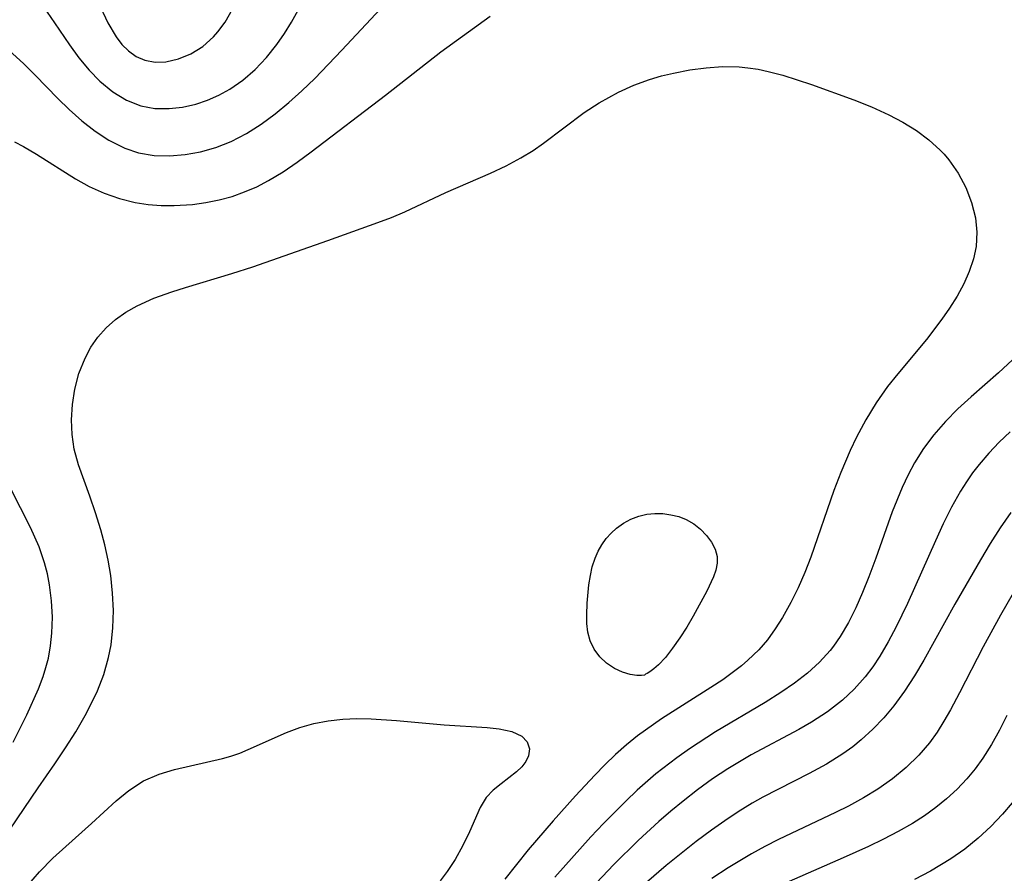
# Model space of a CAD drawing. Header units: inches. Extents: x 1073367 to 1082519, y 1569854 to 1574957.
# Tile 533 of 565: x 1080227 to 1080324, y 1573773 to 1573856. Entities that reach past the tile are written whole.
import ezdxf

# ---------------------------------------------------------------- set-up
doc = ezdxf.new("R2010")
doc.units = ezdxf.units.IN
doc.header["$MEASUREMENT"] = 0
doc.layers.add('CGG_CurvaNivelLidar_v1', color=7, linetype='Continuous', lineweight=30, true_color=0x008008)

msp = doc.modelspace()

# ---------------------------------------------------------------- linework, layer by layer
at = {"layer": 'CGG_CurvaNivelLidar_v1'}
for points in [[(1080226.2909, 1573853.1864, 73), (1080227.7576, 1573851.8578, 73), (1080228.8746, 1573850.7495, 73), (1080231.0708, 1573848.4785, 73), (1080232.1907, 1573847.381, 73), (1080233.4352, 1573846.2789, 73), (1080234.7258, 1573845.2774, 73), (1080236.0615, 1573844.4023, 73), (1080237.6435, 1573843.6062, 73), (1080238.9483, 1573843.1741, 73), (1080240.5091, 1573842.9079, 73), (1080242.0062, 1573842.8625, 73), (1080243.5163, 1573842.9876, 73), (1080245.0239, 1573843.2647, 73), (1080246.5138, 1573843.6862, 73), (1080248.0272, 1573844.2802, 73), (1080249.5094, 1573845.0476, 73), (1080250.9406, 1573845.9525, 73), (1080252.3251, 1573846.9668, 73), (1080253.6643, 1573848.0709, 73), (1080254.9383, 1573849.2299, 73), (1080256.1798, 1573850.4417, 73), (1080258.8168, 1573853.1801, 73), (1080265.9418, 1573860.829, 73)], [(1080229.6883, 1573857.4242, 73.5), (1080230.7644, 1573855.884, 73.5), (1080232.2057, 1573853.7279, 73.5), (1080233.1408, 1573852.4521, 73.5), (1080234.1352, 1573851.254, 73.5), (1080235.1971, 1573850.1638, 73.5), (1080236.4493, 1573849.1312, 73.5), (1080237.7863, 1573848.3089, 73.5), (1080239.2029, 1573847.7477, 73.5), (1080240.5554, 1573847.5026, 73.5), (1080241.9499, 1573847.4807, 73.5), (1080243.2588, 1573847.6291, 73.5), (1080244.5666, 1573847.9263, 73.5), (1080245.7002, 1573848.306, 73.5), (1080246.8084, 1573848.7917, 73.5), (1080247.88, 1573849.381, 73.5), (1080249.1593, 1573850.2667, 73.5), (1080250.3555, 1573851.296, 73.5), (1080251.4718, 1573852.4645, 73.5), (1080252.4914, 1573853.745, 73.5), (1080253.2258, 1573854.8229, 73.5), (1080253.9118, 1573855.9479, 73.5), (1080254.5637, 1573857.107, 73.5)], [(1080235.2601, 1573857.3889, 74), (1080235.9594, 1573855.8616, 74), (1080236.7699, 1573854.4857, 74), (1080237.3428, 1573853.7577, 74), (1080237.9786, 1573853.1346, 74), (1080238.7459, 1573852.5925, 74), (1080239.5769, 1573852.221, 74), (1080240.5862, 1573852.0263, 74), (1080241.6362, 1573852.0545, 74), (1080242.8709, 1573852.3344, 74), (1080244.0844, 1573852.8465, 74), (1080245.2374, 1573853.5685, 74), (1080246.2873, 1573854.4934, 74), (1080246.7302, 1573854.9941, 74), (1080247.4211, 1573855.9368, 74), (1080248.1468, 1573857.1984, 74)], [(1080226.8356, 1573844.2443, 72.5), (1080227.7127, 1573843.7833, 72.5), (1080228.9912, 1573843.026, 72.5), (1080232.8186, 1573840.6039, 72.5), (1080234.1497, 1573839.8732, 72.5), (1080235.6049, 1573839.2152, 72.5), (1080237.107, 1573838.6881, 72.5), (1080238.6462, 1573838.3065, 72.5), (1080239.9049, 1573838.1155, 72.5), (1080241.1764, 1573838.0189, 72.5), (1080242.4547, 1573838.0061, 72.5), (1080244.2492, 1573838.1188, 72.5), (1080245.5486, 1573838.2977, 72.5), (1080246.8346, 1573838.5592, 72.5), (1080248.1007, 1573838.9066, 72.5), (1080249.3204, 1573839.3361, 72.5), (1080250.5113, 1573839.8486, 72.5), (1080251.6698, 1573840.4408, 72.5), (1080253.0931, 1573841.3007, 72.5), (1080254.4758, 1573842.2501, 72.5), (1080255.8351, 1573843.2564, 72.5), (1080263.0836, 1573848.8116, 72.5), (1080268.5052, 1573853.0269, 72.5), (1080273.327, 1573856.5181, 72.5)], [(1080224.9699, 1573774.9216, 72), (1080229.152, 1573781.0747, 72), (1080230.7979, 1573783.4429, 72), (1080231.8389, 1573784.9925, 72), (1080232.8365, 1573786.5604, 72), (1080233.7646, 1573788.1559, 72), (1080234.3838, 1573789.348, 72), (1080234.9428, 1573790.5597, 72), (1080235.5697, 1573792.1781, 72), (1080236.0462, 1573793.8334, 72), (1080236.2777, 1573795.0471, 72), (1080236.4574, 1573796.7241, 72), (1080236.5042, 1573798.4204, 72), (1080236.4342, 1573800.1254, 72), (1080236.2553, 1573801.8287, 72), (1080236.0019, 1573803.3495, 72), (1080235.6655, 1573804.843, 72), (1080235.2674, 1573806.3191, 72), (1080234.7645, 1573807.9795, 72), (1080234.2139, 1573809.6021, 72), (1080233.1048, 1573812.6633, 72), (1080232.69, 1573814.1918, 72), (1080232.4791, 1573815.6203, 72), (1080232.4221, 1573817.0655, 72), (1080232.5058, 1573818.5628, 72), (1080232.7336, 1573820.043, 72), (1080233.147, 1573821.5934, 72), (1080233.7363, 1573823.0737, 72), (1080234.3139, 1573824.1464, 72), (1080235.0005, 1573825.1464, 72), (1080235.8002, 1573826.0576, 72), (1080236.7148, 1573826.8658, 72), (1080237.7292, 1573827.5777, 72), (1080238.8263, 1573828.2016, 72), (1080240.4774, 1573828.9458, 72), (1080242.2217, 1573829.5808, 72), (1080243.5437, 1573830.0051, 72), (1080248.0806, 1573831.3591, 72), (1080250.1414, 1573832.0291, 72), (1080257.4621, 1573834.5952, 72), (1080262.3423, 1573836.3439, 72), (1080263.6844, 1573836.8408, 72), (1080264.9954, 1573837.3767, 72), (1080268.9915, 1573839.2906, 72), (1080273.3676, 1573841.1786, 72), (1080274.873, 1573841.8967, 72), (1080276.334, 1573842.6701, 72), (1080277.5297, 1573843.3905, 72), (1080278.5462, 1573844.1001, 72), (1080282.5244, 1573847.0905, 72), (1080283.9727, 1573848.0558, 72), (1080285.8595, 1573849.103, 72), (1080287.3464, 1573849.7776, 72), (1080288.8805, 1573850.3396, 72), (1080290.0535, 1573850.679, 72), (1080291.2443, 1573850.9612, 72), (1080292.8318, 1573851.263, 72), (1080294.433, 1573851.4776, 72), (1080296.041, 1573851.5859, 72), (1080297.6494, 1573851.5608, 72), (1080298.4866, 1573851.4845, 72), (1080299.497, 1573851.3332, 72), (1080300.5033, 1573851.1262, 72), (1080301.9147, 1573850.759, 72), (1080304.7298, 1573849.8539, 72), (1080308.8599, 1573848.3451, 72), (1080310.5978, 1573847.6492, 72), (1080312.2851, 1573846.8851, 72), (1080313.6626, 1573846.1486, 72), (1080314.9682, 1573845.3297, 72), (1080316.1853, 1573844.4265, 72), (1080317.2911, 1573843.4322, 72), (1080317.6767, 1573843.0272, 72), (1080318.1464, 1573842.474, 72), (1080319.056, 1573841.1628, 72), (1080319.7937, 1573839.7616, 72), (1080320.3576, 1573838.2996, 72), (1080320.7316, 1573836.801, 72), (1080320.8832, 1573835.4063, 72), (1080320.8197, 1573834.0165, 72), (1080320.5599, 1573832.7821, 72), (1080320.1407, 1573831.5616, 72), (1080319.5968, 1573830.3473, 72), (1080318.9517, 1573829.1492, 72), (1080318.2196, 1573827.9741, 72), (1080317.4643, 1573826.8947, 72), (1080315.9576, 1573824.9204, 72), (1080313.1559, 1573821.5698, 72), (1080312.1552, 1573820.3121, 72), (1080311.0499, 1573818.7289, 72), (1080310.0414, 1573817.0725, 72), (1080309.1173, 1573815.3603, 72), (1080308.4879, 1573814.0656, 72), (1080307.5846, 1573811.9207, 72), (1080306.9151, 1573810.1369, 72), (1080304.6699, 1573803.6395, 72), (1080304.0754, 1573802.129, 72), (1080303.4254, 1573800.6513, 72), (1080302.7177, 1573799.2135, 72), (1080301.8995, 1573797.7476, 72), (1080301.1869, 1573796.6286, 72), (1080300.4113, 1573795.5652, 72), (1080299.5611, 1573794.5697, 72), (1080298.5134, 1573793.5502, 72), (1080297.8853, 1573793.017, 72), (1080296.9814, 1573792.3178, 72), (1080296.0425, 1573791.6521, 72), (1080294.8899, 1573790.89, 72), (1080290.0753, 1573787.8216, 72), (1080287.7307, 1573786.1714, 72), (1080286.6315, 1573785.2964, 72), (1080285.5585, 1573784.3322, 72), (1080284.523, 1573783.3182, 72), (1080283.5615, 1573782.3357, 72), (1080281.6678, 1573780.3139, 72), (1080279.4734, 1573777.8492, 72), (1080277.0421, 1573775.0245, 72), (1080274.7727, 1573772.1601, 72)], [(1080324.3665, 1573822.9094, 72.5), (1080323.0083, 1573821.6648, 72.5), (1080320.3087, 1573819.2956, 72.5), (1080319.0338, 1573818.1199, 72.5), (1080317.8075, 1573816.8911, 72.5), (1080316.6667, 1573815.5941, 72.5), (1080315.6784, 1573814.2686, 72.5), (1080314.7981, 1573812.8669, 72.5), (1080314.1614, 1573811.6771, 72.5), (1080313.5844, 1573810.4505, 72.5), (1080312.6187, 1573808.0639, 72.5), (1080310.9957, 1573803.54, 72.5), (1080310.3148, 1573801.7257, 72.5), (1080309.7053, 1573800.1939, 72.5), (1080309.055, 1573798.6963, 72.5), (1080308.341, 1573797.2493, 72.5), (1080307.5362, 1573795.8729, 72.5), (1080306.8708, 1573794.9211, 72.5), (1080306.5476, 1573794.5112, 72.5), (1080305.4903, 1573793.3557, 72.5), (1080304.3212, 1573792.2945, 72.5), (1080303.0639, 1573791.3109, 72.5), (1080301.7371, 1573790.3925, 72.5), (1080300.1832, 1573789.4225, 72.5), (1080295.3292, 1573786.5501, 72.5), (1080292.7879, 1573784.8904, 72.5), (1080291.5494, 1573784.0107, 72.5), (1080289.519, 1573782.437, 72.5), (1080287.6876, 1573780.8462, 72.5), (1080286.5671, 1573779.7939, 72.5), (1080284.3975, 1573777.608, 72.5), (1080283.1733, 1573776.2976, 72.5), (1080279.644, 1573772.337, 72.5)], [(1080324.1371, 1573815.8886, 73), (1080323.0732, 1573814.8653, 73), (1080322.0535, 1573813.8058, 73), (1080321.0955, 1573812.6973, 73), (1080320.4617, 1573811.8723, 73), (1080319.8539, 1573810.9915, 73), (1080319.2857, 1573810.0816, 73), (1080318.4098, 1573808.5094, 73), (1080317.6027, 1573806.8878, 73), (1080316.842, 1573805.2331, 73), (1080314.0991, 1573799.0989, 73), (1080312.9941, 1573796.8176, 73), (1080312.2218, 1573795.3539, 73), (1080311.3899, 1573793.9407, 73), (1080310.7024, 1573792.9111, 73), (1080309.9585, 1573791.93, 73), (1080308.9006, 1573790.7422, 73), (1080307.7409, 1573789.6547, 73), (1080306.2875, 1573788.5284, 73), (1080304.7342, 1573787.5183, 73), (1080303.476, 1573786.7983, 73), (1080298.8282, 1573784.3216, 73), (1080296.5556, 1573782.9544, 73), (1080295.0607, 1573781.9493, 73), (1080293.5991, 1573780.8892, 73), (1080292.1685, 1573779.7813, 73), (1080290.9795, 1573778.8078, 73), (1080289.8126, 1573777.8052, 73), (1080287.7805, 1573775.939, 73), (1080285.4062, 1573773.5757, 73), (1080283.1242, 1573771.19, 73)], [(1080226.7321, 1573785.5401, 72.5), (1080228.0547, 1573788.2122, 72.5), (1080229.181, 1573790.7471, 72.5), (1080229.634, 1573791.9527, 72.5), (1080229.9194, 1573792.8556, 72.5), (1080230.1533, 1573793.7682, 72.5), (1080230.3732, 1573794.9815, 72.5), (1080230.5016, 1573796.2081, 72.5), (1080230.5464, 1573797.7769, 72.5), (1080230.4688, 1573799.3483, 72.5), (1080230.272, 1573800.9124, 72.5), (1080230.0584, 1573802.0096, 72.5), (1080229.7785, 1573803.0942, 72.5), (1080229.2488, 1573804.6393, 72.5), (1080228.4113, 1573806.5383, 72.5), (1080225.4545, 1573812.3521, 72.5)], [(1080324.2034, 1573808.0094, 73.5), (1080323.1716, 1573806.4989, 73.5), (1080322.1889, 1573804.9535, 73.5), (1080321.2403, 1573803.384, 73.5), (1080318.735, 1573799.0314, 73.5), (1080315.7093, 1573793.5732, 73.5), (1080314.7932, 1573792.0293, 73.5), (1080313.8236, 1573790.5338, 73.5), (1080312.7795, 1573789.1058, 73.5), (1080311.7818, 1573787.9189, 73.5), (1080310.7134, 1573786.8029, 73.5), (1080309.5776, 1573785.7616, 73.5), (1080308.7739, 1573785.1055, 73.5), (1080307.7974, 1573784.3934, 73.5), (1080306.1858, 1573783.3906, 73.5), (1080304.503, 1573782.4801, 73.5), (1080299.9801, 1573780.1713, 73.5), (1080298.9213, 1573779.5758, 73.5), (1080297.5688, 1573778.7491, 73.5), (1080296.2438, 1573777.871, 73.5), (1080294.9425, 1573776.9504, 73.5), (1080293.4513, 1573775.8325, 73.5), (1080291.984, 1573774.6761, 73.5), (1080290.5377, 1573773.4882, 73.5), (1080288.6151, 1573771.831, 73.5)], [(1080324.4244, 1573800.1127, 74), (1080323.1861, 1573797.9539, 74), (1080321.4888, 1573794.8524, 74), (1080319.1928, 1573790.38, 74), (1080318.3061, 1573788.7057, 74), (1080317.6685, 1573787.5916, 74), (1080316.9896, 1573786.5144, 74), (1080316.2536, 1573785.4857, 74), (1080315.2251, 1573784.2749, 74), (1080313.984, 1573783.0688, 74), (1080312.6363, 1573781.9661, 74), (1080311.1998, 1573780.9577, 74), (1080309.7895, 1573780.0952, 74), (1080308.3276, 1573779.2966, 74), (1080307.0676, 1573778.6638, 74), (1080301.4874, 1573776.019, 74), (1080300.161, 1573775.3489, 74), (1080298.8543, 1573774.643, 74), (1080296.5717, 1573773.2667, 74), (1080294.9963, 1573772.2294, 74)], [(1080228.0517, 1573771.4494, 71.5), (1080229.2835, 1573772.8798, 71.5), (1080230.601, 1573774.2057, 71.5), (1080231.8604, 1573775.3571, 71.5), (1080234.3862, 1573777.5935, 71.5), (1080236.794, 1573779.807, 71.5), (1080238.0154, 1573780.8117, 71.5), (1080239.4535, 1573781.7525, 71.5), (1080240.9791, 1573782.4284, 71.5), (1080242.489, 1573782.8896, 71.5), (1080247.1687, 1573783.9562, 71.5), (1080247.9945, 1573784.1884, 71.5), (1080248.8602, 1573784.485, 71.5), (1080249.6871, 1573784.8199, 71.5), (1080253.4137, 1573786.4996, 71.5), (1080254.7148, 1573786.9866, 71.5), (1080256.0831, 1573787.3721, 71.5), (1080257.4965, 1573787.6448, 71.5), (1080258.9433, 1573787.8039, 71.5), (1080260.3068, 1573787.8509, 71.5), (1080261.6847, 1573787.8222, 71.5), (1080264.1586, 1573787.6565, 71.5), (1080268.8281, 1573787.2445, 71.5), (1080273.0336, 1573786.9797, 71.5), (1080274.1949, 1573786.8467, 71.5), (1080275.4518, 1573786.5773, 71.5), (1080276.4187, 1573786.133, 71.5), (1080276.9527, 1573785.5713, 71.5), (1080277.1755, 1573784.8941, 71.5), (1080277.0848, 1573784.21, 71.5), (1080276.8243, 1573783.6681, 71.5), (1080276.4177, 1573783.1384, 71.5), (1080275.9031, 1573782.6392, 71.5), (1080274.3857, 1573781.486, 71.5), (1080273.6252, 1573780.864, 71.5), (1080272.95, 1573780.1397, 71.5), (1080272.3402, 1573779.1506, 71.5), (1080271.2999, 1573776.7776, 71.5), (1080270.6637, 1573775.4407, 71.5), (1080269.9058, 1573774.0895, 71.5), (1080269.1175, 1573772.8988, 71.5), (1080268.4438, 1573771.9978, 71.5)], [(1080323.8126, 1573788.1543, 74.5), (1080323.0836, 1573786.7245, 74.5), (1080322.3095, 1573785.3323, 74.5), (1080321.4691, 1573783.9932, 74.5), (1080320.7227, 1573782.9559, 74.5), (1080319.9152, 1573781.9705, 74.5), (1080318.9559, 1573780.9523, 74.5), (1080317.9264, 1573780.0026, 74.5), (1080316.8654, 1573779.1455, 74.5), (1080315.7515, 1573778.3477, 74.5), (1080314.5915, 1573777.6051, 74.5), (1080313.1997, 1573776.8097, 74.5), (1080311.767, 1573776.0672, 74.5), (1080310.305, 1573775.3619, 74.5), (1080307.8077, 1573774.2303, 74.5), (1080302.5459, 1573771.9315, 74.5)], [(1080324.3166, 1573779.6245, 75), (1080323.3993, 1573778.5149, 75), (1080322.25, 1573777.2979, 75), (1080321.0213, 1573776.1606, 75), (1080319.7207, 1573775.1033, 75), (1080318.3508, 1573774.1319, 75), (1080316.3632, 1573772.9479, 75), (1080314.7746, 1573772.1371, 75)]]:
    msp.add_polyline3d(points, dxfattribs=at)
msp.add_polyline3d([(1080288.5, 1573792.2012, 71.5), (1080288.3982, 1573792.1135, 71.5), (1080288.1062, 1573792.0582, 71.5), (1080287.6642, 1573792.058, 71.5), (1080287.0048, 1573792.1638, 71.5), (1080286.2522, 1573792.3989, 71.5), (1080285.4659, 1573792.7655, 71.5), (1080284.7057, 1573793.2608, 71.5), (1080284.0328, 1573793.8808, 71.5), (1080283.492, 1573794.6281, 71.5), (1080283.1061, 1573795.4554, 71.5), (1080282.8705, 1573796.3152, 71.5), (1080282.7776, 1573797.1597, 71.5), (1080282.7657, 1573797.9972, 71.5), (1080282.8101, 1573799.1357, 71.5), (1080282.9743, 1573800.9427, 71.5), (1080283.1121, 1573801.8314, 71.5), (1080283.3055, 1573802.6984, 71.5), (1080283.5742, 1573803.5322, 71.5), (1080283.8765, 1573804.2068, 71.5), (1080284.2415, 1573804.845, 71.5), (1080284.6628, 1573805.4422, 71.5), (1080285.1375, 1573805.9911, 71.5), (1080285.6661, 1573806.4808, 71.5), (1080286.3403, 1573806.9577, 71.5), (1080287.0711, 1573807.3436, 71.5), (1080287.8431, 1573807.6371, 71.5), (1080288.6444, 1573807.8284, 71.5), (1080289.4257, 1573807.9054, 71.5), (1080290.2117, 1573807.8884, 71.5), (1080290.9895, 1573807.7853, 71.5), (1080291.745, 1573807.5971, 71.5), (1080292.4623, 1573807.3179, 71.5), (1080293.209, 1573806.8867, 71.5), (1080293.8817, 1573806.3579, 71.5), (1080294.4722, 1573805.7578, 71.5), (1080294.9629, 1573805.1051, 71.5), (1080295.3252, 1573804.4127, 71.5), (1080295.5168, 1573803.6884, 71.5), (1080295.5146, 1573803.0403, 71.5), (1080295.3815, 1573802.376, 71.5), (1080295.1511, 1573801.6986, 71.5), (1080294.5042, 1573800.3097, 71.5), (1080293.174, 1573797.8728, 71.5), (1080292.5411, 1573796.8019, 71.5), (1080291.8614, 1573795.7324, 71.5), (1080291.1568, 1573794.7234, 71.5), (1080290.4509, 1573793.8318, 71.5), (1080289.7729, 1573793.1092, 71.5), (1080289.3223, 1573792.7113, 71.5), (1080288.9406, 1573792.4244, 71.5), (1080288.6608, 1573792.2493, 71.5)], close=True, dxfattribs=at)

doc.saveas('drawing.dxf')
